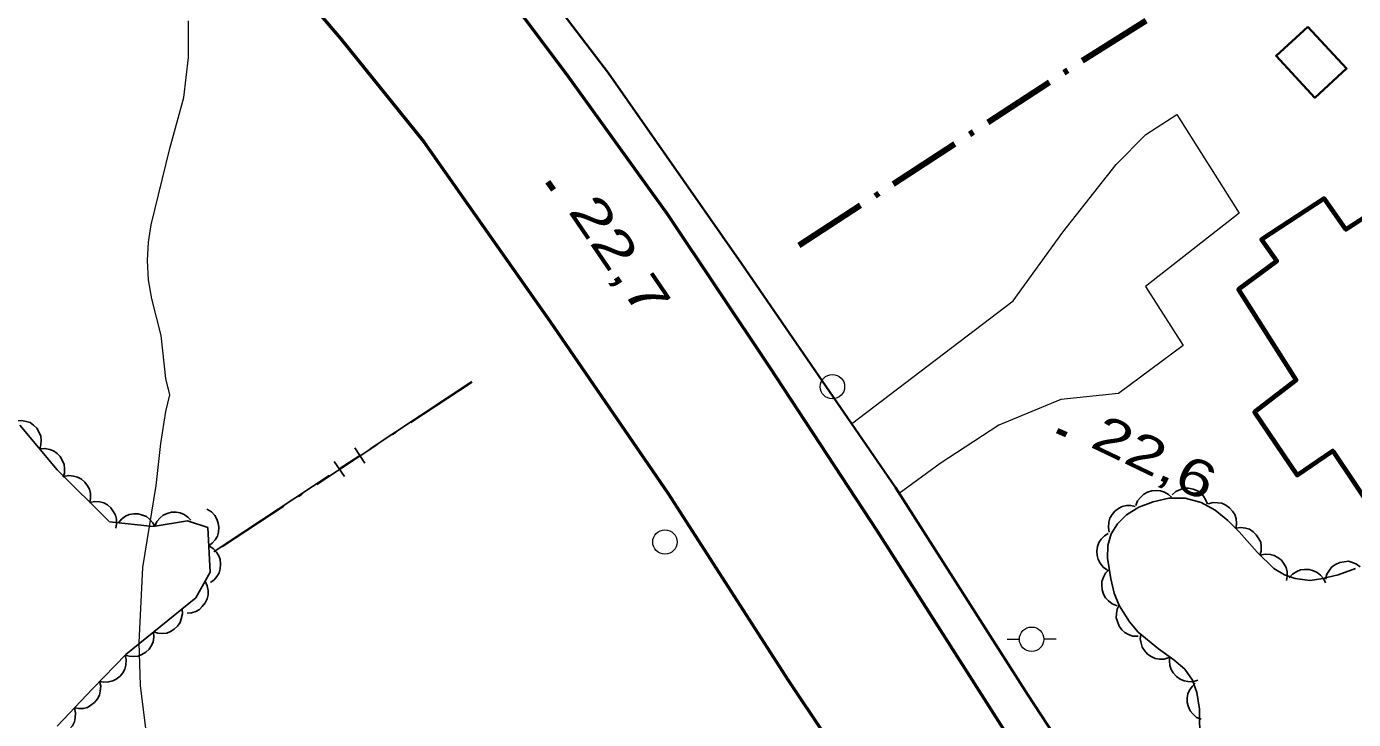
# Model space of a CAD drawing. Extents: x 355726 to 357533, y 5103782 to 5105258.
# Drawn here: x 356775.3 to 356829.7, y 5104444.9 to 5104473.3 of the extents above; entities that cross this region are included whole.
import ezdxf

# ---------------------------------------------------------------- set-up
doc = ezdxf.new("R2010")
doc.units = 0
doc.header["$LTSCALE"] = 0.6
doc.linetypes.add('DOT_DASHED', pattern=[7.7, 5, -1.2, 0.3, -1.2])
doc.linetypes.add('LONG_DASHED', pattern=[7.5, 6, -1.5])
for name, color, linetype, lineweight in [('19', 7, 'Continuous', 13), ('2', 7, 'LONG_DASHED', 13), ('21', 7, 'LONG_DASHED', 35), ('22', 7, 'Continuous', 13), ('3', 7, 'Continuous', 140), ('31', 7, 'Continuous', 35), ('36', 7, 'Continuous', 13), ('37', 7, 'Continuous', 13), ('41', 7, 'DOT_DASHED', 90), ('44', 7, 'Continuous', 25)]:
    doc.layers.add(name, color=color, linetype=linetype, lineweight=lineweight)

msp = doc.modelspace()

# ---------------------------------------------------------------- linework, layer by layer
at = {"layer": '19'}
msp.add_lwpolyline([(356809.14, 5104457.01), (356815.76, 5104462.05), (356817.79, 5104464.86), (356819.98, 5104467.62), (356821.19, 5104468.86), (356822.46, 5104469.67), (356825.02, 5104465.63), (356821.18, 5104462.63), (356822.72, 5104460.22), (356820.07, 5104458.25), (356817.72, 5104458.01), (356815.18, 5104456.96), (356812.77, 5104455.38), (356811.09, 5104454.16)], dxfattribs=at)
at = {"layer": '2', "linetype": 'Continuous'}
msp.add_lwpolyline([(356780.35, 5104443.66), (356780.02, 5104446.3), (356779.96, 5104448.05), (356780.11, 5104451.13), (356780.66, 5104454.49), (356780.85, 5104456.2), (356781.06, 5104457.51), (356781.22, 5104458.2), (356781.06, 5104458.87), (356780.87, 5104460.63), (356780.48, 5104462.12), (356780.35, 5104462.91), (356780.3, 5104463.69), (356780.34, 5104464.45), (356780.45, 5104465.16), (356781.22, 5104468.28), (356781.79, 5104470.37), (356781.98, 5104472.01), (356781.98, 5104473.51)], dxfattribs=at)
at = {"layer": '21', "linetype": 'Continuous', "lineweight": 53}
for points in [[(356980.28, 5104172.46), (356960.82, 5104204.67), (356938.73, 5104241.3), (356928.01, 5104258.93), (356882.74, 5104334.34), (356830.71, 5104420.8), (356815.67, 5104444.05), (356810.22, 5104452.59), (356805.78, 5104459.34), (356801.61, 5104465.59), (356797.55, 5104471.22), (356793.83, 5104476.18), (356790.19, 5104480.63), (356786.17, 5104485.25), (356782.33, 5104489.23), (356778.54, 5104492.88), (356773.51, 5104497.21), (356768.46, 5104501.08), (356762.89, 5104504.82), (356757.42, 5104508.17), (356751.33, 5104511.47), (356744.92, 5104514.5), (356738.32, 5104517.34), (356732.44, 5104519.68)], [(356773.94, 5104487.71), (356778.21, 5104483.9), (356782.98, 5104478.91), (356788.21, 5104472.79), (356791.62, 5104468.55), (356796.8, 5104461.2), (356801.63, 5104454.15), (356806.55, 5104446.51), (356810.98, 5104439.88), (356816.12, 5104431.5), (356820, 5104425.36), (356820.75, 5104424.18), (356825.61, 5104416.76), (356827.53, 5104413.53), (356828.48, 5104411.47), (356828.67, 5104409.87), (356827.92, 5104407.88), (356826.84, 5104406.68)]]:
    msp.add_lwpolyline(points, dxfattribs=at)
at = {"layer": '22', "lineweight": 35}
msp.add_lwpolyline([(356734.5, 5104520.41), (356743.72, 5104516.84), (356750.5, 5104513.59), (356758.72, 5104509.12), (356765.87, 5104504.49), (356772.96, 5104499.19), (356780.36, 5104492.98), (356787.16, 5104486.15), (356793.08, 5104479.36), (356799.19, 5104471.37), (356804.63, 5104463.58), (356810.94, 5104454.4), (356816.36, 5104445.91), (356822.78, 5104436.13), (356827.3, 5104428.92), (356837.8, 5104411.74), (356848.06, 5104394.92)], dxfattribs=at)
at = {"layer": '3'}
for p, q in [((356796.7, 5104466.92), (356796.93, 5104466.59)), ((356817.57, 5104456.74), (356817.93, 5104456.57))]:
    msp.add_line(p, q, dxfattribs=at)
at = {"layer": '31'}
msp.add_lwpolyline([(356827.83, 5104473.27), (356826.53, 5104472.07), (356828.12, 5104470.36), (356829.42, 5104471.56), (356827.83, 5104473.27)], close=True, dxfattribs=at)
at = {"layer": '31', "lineweight": 70}
msp.add_lwpolyline([(356831.88, 5104466.59), (356829.39, 5104464.97), (356828.5, 5104466.23), (356825.93, 5104464.55), (356826.56, 5104463.67), (356824.99, 5104462.51), (356827.36, 5104458.8), (356825.65, 5104457.49), (356827.4, 5104454.91), (356828.86, 5104455.9), (356830.63, 5104453.26), (356837.58, 5104457.76), (356831.88, 5104466.59)], close=True, dxfattribs=at)
at = {"layer": '36'}
for p, q in [((356815.52, 5104448.19), (356816.02, 5104448.19)), ((356817.52, 5104448.19), (356817.02, 5104448.19))]:
    msp.add_line(p, q, dxfattribs=at)
for centre in [(356808.359, 5104458.53), (356801.499, 5104452.17), (356816.517, 5104448.19)]:
    msp.add_circle(centre, 0.5, dxfattribs=at)
at = {"layer": '37', "linetype": 'DOT_DASHED', "lineweight": 25}
msp.add_line((356793.6, 5104458.72), (356783.03, 5104451.75), dxfattribs=at)
at = {"layer": '37', "lineweight": 25}
for p, q in [((356793.59, 5104458.74), (356789.42, 5104455.99)), ((356789.2, 5104455.4), (356788.79, 5104456.02)), ((356788.37, 5104454.85), (356787.95, 5104455.47)), ((356789, 5104455.71), (356788.16, 5104455.16)), ((356787.75, 5104454.89), (356783.57, 5104452.13)), ((356783.57, 5104452.13), (356783.02, 5104451.77))]:
    msp.add_line(p, q, dxfattribs=at)
at = {"layer": '41'}
msp.add_lwpolyline([(356806.99, 5104464.32), (356818.67, 5104471.92), (356847.06, 5104489.81)], dxfattribs=at)
at = {"layer": '44'}
for points in [[(356774.94, 5104457.13), (356775.14, 5104457.15), (356775.34, 5104457.11), (356775.5, 5104457.06), (356775.64, 5104456.96), (356775.77, 5104456.83), (356775.87, 5104456.66), (356775.93, 5104456.51), (356775.95, 5104456.34), (356775.94, 5104456.15), (356775.89, 5104455.98)], [(356775.89, 5104455.98), (356776.1, 5104456), (356776.3, 5104455.96), (356776.45, 5104455.9), (356776.6, 5104455.8), (356776.73, 5104455.67), (356776.82, 5104455.5), (356776.89, 5104455.35), (356776.91, 5104455.18), (356776.9, 5104454.99), (356776.85, 5104454.82)], [(356776.87, 5104454.85), (356777.08, 5104454.89), (356777.28, 5104454.87), (356777.44, 5104454.83), (356777.6, 5104454.74), (356777.74, 5104454.62), (356777.85, 5104454.47), (356777.93, 5104454.33), (356777.97, 5104454.15), (356777.97, 5104453.97), (356777.94, 5104453.79)], [(356820.79, 5104453.66), (356820.86, 5104453.85), (356820.99, 5104454.01), (356821.11, 5104454.13), (356821.26, 5104454.21), (356821.44, 5104454.27), (356821.63, 5104454.28), (356821.79, 5104454.27), (356821.96, 5104454.21), (356822.12, 5104454.12), (356822.25, 5104454)], [(356822.27, 5104454.1), (356822.43, 5104454.24), (356822.61, 5104454.32), (356822.77, 5104454.37), (356822.95, 5104454.37), (356823.13, 5104454.34), (356823.31, 5104454.26), (356823.45, 5104454.18), (356823.56, 5104454.05), (356823.66, 5104453.89), (356823.72, 5104453.72)], [(356777.94, 5104453.79), (356778.15, 5104453.83), (356778.35, 5104453.81), (356778.51, 5104453.77), (356778.66, 5104453.69), (356778.8, 5104453.57), (356778.91, 5104453.41), (356779, 5104453.27), (356779.03, 5104453.1), (356779.04, 5104452.91), (356779.01, 5104452.74)], [(356819.7, 5104452.57), (356819.66, 5104452.77), (356819.68, 5104452.98), (356819.72, 5104453.14), (356819.81, 5104453.29), (356819.93, 5104453.43), (356820.08, 5104453.54), (356820.22, 5104453.62), (356820.4, 5104453.66), (356820.58, 5104453.66), (356820.76, 5104453.63)], [(356823.75, 5104453.73), (356823.95, 5104453.79), (356824.15, 5104453.78), (356824.31, 5104453.76), (356824.47, 5104453.68), (356824.62, 5104453.57), (356824.75, 5104453.43), (356824.84, 5104453.29), (356824.89, 5104453.12), (356824.91, 5104452.94), (356824.89, 5104452.76)], [(356779.11, 5104452.95), (356779.24, 5104453.11), (356779.41, 5104453.23), (356779.56, 5104453.3), (356779.74, 5104453.32), (356779.92, 5104453.32), (356780.1, 5104453.27), (356780.26, 5104453.21), (356780.39, 5104453.1), (356780.52, 5104452.96), (356780.6, 5104452.8)], [(356780.6, 5104452.82), (356780.69, 5104453.01), (356780.82, 5104453.16), (356780.95, 5104453.27), (356781.11, 5104453.34), (356781.29, 5104453.39), (356781.48, 5104453.39), (356781.64, 5104453.37), (356781.8, 5104453.3), (356781.96, 5104453.19), (356782.08, 5104453.06)], [(356782.74, 5104453.51), (356782.92, 5104453.4), (356783.06, 5104453.25), (356783.15, 5104453.11), (356783.2, 5104452.94), (356783.23, 5104452.76), (356783.21, 5104452.57), (356783.17, 5104452.41), (356783.08, 5104452.26), (356782.96, 5104452.12), (356782.82, 5104452.01)], [(356824.88, 5104452.74), (356825.08, 5104452.77), (356825.28, 5104452.74), (356825.44, 5104452.69), (356825.59, 5104452.59), (356825.72, 5104452.47), (356825.82, 5104452.3), (356825.9, 5104452.16), (356825.92, 5104451.98), (356825.92, 5104451.8), (356825.87, 5104451.62)], [(356782.82, 5104452.01), (356783, 5104451.9), (356783.13, 5104451.75), (356783.22, 5104451.61), (356783.28, 5104451.45), (356783.3, 5104451.26), (356783.28, 5104451.07), (356783.24, 5104450.91), (356783.15, 5104450.76), (356783.03, 5104450.62), (356782.89, 5104450.51)], [(356819.62, 5104451.02), (356819.45, 5104451.14), (356819.32, 5104451.3), (356819.24, 5104451.45), (356819.2, 5104451.62), (356819.19, 5104451.8), (356819.22, 5104451.99), (356819.27, 5104452.15), (356819.37, 5104452.29), (356819.5, 5104452.42), (356819.65, 5104452.52)], [(356825.88, 5104451.63), (356826.09, 5104451.67), (356826.29, 5104451.66), (356826.45, 5104451.62), (356826.6, 5104451.53), (356826.75, 5104451.42), (356826.86, 5104451.26), (356826.94, 5104451.12), (356826.98, 5104450.95), (356826.99, 5104450.76), (356826.96, 5104450.59)], [(356820.02, 5104449.56), (356819.82, 5104449.64), (356819.66, 5104449.76), (356819.55, 5104449.88), (356819.46, 5104450.03), (356819.41, 5104450.21), (356819.39, 5104450.4), (356819.4, 5104450.56), (356819.46, 5104450.73), (356819.55, 5104450.89), (356819.67, 5104451.02)], [(356827.06, 5104450.7), (356827.2, 5104450.86), (356827.38, 5104450.96), (356827.53, 5104451.03), (356827.7, 5104451.05), (356827.89, 5104451.05), (356828.07, 5104450.99), (356828.22, 5104450.92), (356828.35, 5104450.81), (356828.47, 5104450.67), (356828.55, 5104450.5)], [(356828.56, 5104450.65), (356828.61, 5104450.85), (356828.72, 5104451.02), (356828.82, 5104451.15), (356828.97, 5104451.25), (356829.14, 5104451.33), (356829.32, 5104451.36), (356829.49, 5104451.38), (356829.66, 5104451.33), (356829.83, 5104451.26), (356829.97, 5104451.16)], [(356782.66, 5104450.57), (356782.75, 5104450.38), (356782.79, 5104450.18), (356782.79, 5104450.01), (356782.75, 5104449.84), (356782.67, 5104449.68), (356782.55, 5104449.53), (356782.44, 5104449.41), (356782.28, 5104449.33), (356782.1, 5104449.27), (356781.93, 5104449.26)], [(356781.72, 5104449.43), (356781.74, 5104449.23), (356781.69, 5104449.03), (356781.64, 5104448.87), (356781.53, 5104448.73), (356781.4, 5104448.6), (356781.24, 5104448.51), (356781.09, 5104448.44), (356780.91, 5104448.42), (356780.73, 5104448.44), (356780.55, 5104448.49)], [(356820.88, 5104448.31), (356820.67, 5104448.32), (356820.48, 5104448.39), (356820.33, 5104448.46), (356820.21, 5104448.58), (356820.1, 5104448.73), (356820.03, 5104448.91), (356819.98, 5104449.07), (356819.99, 5104449.24), (356820.02, 5104449.42), (356820.1, 5104449.59)], [(356780.55, 5104448.49), (356780.57, 5104448.28), (356780.53, 5104448.08), (356780.47, 5104447.93), (356780.37, 5104447.78), (356780.24, 5104447.66), (356780.07, 5104447.56), (356779.92, 5104447.5), (356779.75, 5104447.48), (356779.56, 5104447.49), (356779.39, 5104447.54)], [(356822.15, 5104447.44), (356821.95, 5104447.38), (356821.75, 5104447.38), (356821.58, 5104447.4), (356821.42, 5104447.48), (356821.27, 5104447.58), (356821.14, 5104447.73), (356821.05, 5104447.86), (356821, 5104448.03), (356820.97, 5104448.21), (356820.99, 5104448.39)], [(356779.39, 5104447.54), (356779.43, 5104447.34), (356779.42, 5104447.13), (356779.38, 5104446.97), (356779.29, 5104446.82), (356779.18, 5104446.68), (356779.02, 5104446.56), (356778.88, 5104446.48), (356778.71, 5104446.44), (356778.52, 5104446.43), (356778.35, 5104446.46)], [(356823.32, 5104446.51), (356823.12, 5104446.45), (356822.92, 5104446.46), (356822.76, 5104446.48), (356822.6, 5104446.56), (356822.45, 5104446.66), (356822.32, 5104446.81), (356822.23, 5104446.95), (356822.18, 5104447.11), (356822.16, 5104447.3), (356822.18, 5104447.48)], [(356778.34, 5104446.47), (356778.39, 5104446.27), (356778.37, 5104446.06), (356778.34, 5104445.9), (356778.25, 5104445.75), (356778.14, 5104445.6), (356777.99, 5104445.49), (356777.85, 5104445.4), (356777.68, 5104445.36), (356777.49, 5104445.35), (356777.31, 5104445.38)], [(356823.46, 5104444.91), (356823.27, 5104444.99), (356823.12, 5104445.13), (356823.01, 5104445.26), (356822.94, 5104445.42), (356822.89, 5104445.6), (356822.89, 5104445.79), (356822.91, 5104445.95), (356822.99, 5104446.11), (356823.09, 5104446.26), (356823.22, 5104446.39)], [(356777.31, 5104445.38), (356777.36, 5104445.17), (356777.34, 5104444.97), (356777.31, 5104444.81), (356777.23, 5104444.65), (356777.11, 5104444.51), (356776.96, 5104444.39), (356776.82, 5104444.31), (356776.65, 5104444.27), (356776.46, 5104444.26), (356776.28, 5104444.28)]]:
    msp.add_lwpolyline(points, dxfattribs=at)
at = {"layer": '44', "linetype": 'DOT_DASHED'}
for points in [[(356775.08, 5104456.96), (356776.6, 5104455.12), (356778.75, 5104452.99), (356780.53, 5104452.81), (356781.94, 5104453.04), (356782.78, 5104452.77), (356782.87, 5104450.94), (356782.28, 5104449.89), (356780.85, 5104448.73), (356779.42, 5104447.57), (356778.06, 5104446.17), (356776.61, 5104444.63)], [(356823.41, 5104444), (356823.39, 5104445.33), (356823.28, 5104446.01), (356823.11, 5104446.51), (356822.79, 5104446.96), (356822.34, 5104447.34), (356821.71, 5104447.8), (356820.88, 5104448.48), (356820.52, 5104448.9), (356820.11, 5104449.57), (356819.9, 5104450.07), (356819.76, 5104450.66), (356819.63, 5104451.51), (356819.64, 5104452.03), (356819.78, 5104452.5), (356820.04, 5104452.91), (356820.41, 5104453.28), (356820.91, 5104453.59), (356821.49, 5104453.82), (356822.14, 5104453.97), (356822.81, 5104453.96), (356823.46, 5104453.79), (356824.04, 5104453.48), (356824.55, 5104453.05), (356825.02, 5104452.58), (356825.75, 5104451.76), (356826.44, 5104451.09), (356826.87, 5104450.83), (356827.31, 5104450.67), (356827.91, 5104450.59), (356828.38, 5104450.66), (356829.07, 5104450.83), (356829.79, 5104451.09)]]:
    msp.add_lwpolyline(points, dxfattribs=at)

# ---------------------------------------------------------------- texts
at = {"layer": '3'}
for s, rotation, width, p in [('22,7   ', 304.272, 1.4, (356797.5, 5104465.72)), ('22,6   ', 334.423, 1.35, (356818.86, 5104456.09))]:
    msp.add_text(s, height=1.5, rotation=rotation, dxfattribs=dict(at, width=width)).set_placement(p)

doc.saveas('drawing.dxf')
